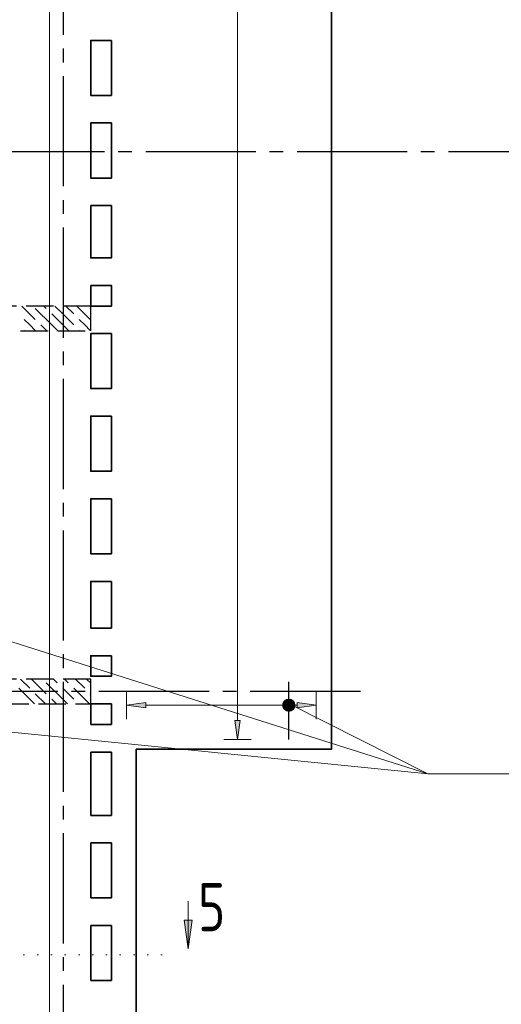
# Model space of a CAD drawing. Header units: millimetres. Extents: x 40580 to 1930067, y -240640 to 81020.
# Tile 309 of 656: x 946679 to 950180, y -218120 to -210967. Entities that reach past the tile are written whole.
import ezdxf

# ---------------------------------------------------------------- set-up
doc = ezdxf.new("R2010")
doc.units = ezdxf.units.MM
for name, pattern in [('______2', [270, 200, -70]), ('______5', [1100, 800, -100, 100, -100]), ('______9', [100, 0, -100]), ('CENTER', [2, 1.25, -0.25, 0.25, -0.25])]:
    doc.linetypes.add(name, pattern=pattern)
for name, color, linetype, lineweight in [('ЖБ Перекрытие верхний уровень', 7, 'Continuous', 35), ('ОСИ', 7, 'CENTER', 15), ('Позиционная метка линия выноска', 7, 'Continuous', 13), ('Позиционная метка номер позиции', 7, 'Continuous', 13), ('Узлы символ', 7, 'Continuous', 25)]:
    doc.layers.add(name, color=color, linetype=linetype, lineweight=lineweight)
doc.layers.add('ЖБ Стена верхний уровень', color=7, linetype='______2', true_color=0x656565)
doc.styles.add('ISOCPEUR', font='isocpeur.ttf')

msp = doc.modelspace()

# ---------------------------------------------------------------- hatches: boundary and pattern name
at = {"linetype": 'Continuous', "lineweight": 13, "transparency": 33554687}
for points in [[(947595.4, -215967.2), (947455.4, -215947.2), (947595.4, -215927.2)], [(948282.9, -216057.2), (948262.9, -216197.2), (948242.9, -216057.2)]]:
    msp.add_hatch(color=7, dxfattribs=at).paths.add_polyline_path(points)
msp.add_hatch(color=7, dxfattribs=at).paths.add_polyline_path([(948695.4, -215927.2), (948835.4, -215947.2), (948695.4, -215967.2)], flags=16)
at = {"layer": 'Позиционная метка номер позиции', "linetype": 'Continuous', "lineweight": 13, "transparency": 33554687}
for points in [[(948592.1, -215935.7), (948624, -215903.9), (948603.6, -215915.4)], [(948624, -215903.9), (948592.1, -215935.7), (948592.1, -215958.7)], [(948624, -215903.9), (948592.1, -215958.7), (948646.9, -215903.9)], [(948646.9, -215903.9), (948592.1, -215958.7), (948603.6, -215979)], [(948646.9, -215903.9), (948603.6, -215979), (948667.2, -215915.4)], [(948667.2, -215915.4), (948603.6, -215979), (948624, -215990.5)], [(948667.2, -215915.4), (948624, -215990.5), (948678.7, -215935.7)], [(948678.7, -215935.7), (948624, -215990.5), (948646.9, -215990.5)], [(948678.7, -215935.7), (948646.9, -215990.5), (948678.7, -215958.7)], [(948678.7, -215958.7), (948646.9, -215990.5), (948667.2, -215979)]]:
    msp.add_hatch(color=7, dxfattribs=at).paths.add_polyline_path(points)
at = {"layer": 'Узлы символ', "linetype": 'Continuous', "lineweight": 13, "transparency": 33554687}
msp.add_hatch(color=7, dxfattribs=at).paths.add_polyline_path([(947934, -217507.3), (947904, -217717.3), (947874, -217507.3)], flags=16)

# ---------------------------------------------------------------- linework, layer by layer
at = {"color": 251, "linetype": 'Continuous', "lineweight": 13, "true_color": 0x494949, "transparency": 33554687}
for p, q in [((948262.9, -209487.2), (948262.9, -216057.2)), ((947455.4, -215947.2), (947455.4, -215847.2)), ((948835.4, -215947.2), (948835.4, -215847.2)), ((947455.4, -215947.2), (947595.4, -215927.2)), ((947595.4, -215927.2), (947595.4, -215967.2)), ((948695.4, -215967.2), (948695.4, -215927.2)), ((948695.4, -215927.2), (948835.4, -215947.2)), ((947595.4, -215967.2), (947455.4, -215947.2)), ((947455.4, -215947.2), (947455.4, -216047.2)), ((947455.4, -215947.2), (947455.4, -215947.2)), ((948605.4, -215947.2), (947595.4, -215947.2)), ((948635.4, -215992.2), (948635.4, -215992.2)), ((948695.4, -215947.2), (948665.4, -215947.2)), ((948835.4, -215947.2), (948695.4, -215967.2)), ((948835.4, -215947.2), (948835.4, -216047.2)), ((948835.4, -215947.2), (948835.4, -215947.2)), ((948262.9, -216197.2), (948242.9, -216057.2)), ((948242.9, -216057.2), (948282.9, -216057.2)), ((948282.9, -216057.2), (948262.9, -216197.2)), ((948262.9, -216197.2), (948162.9, -216197.2)), ((948262.9, -216197.2), (948362.9, -216197.2)), ((948262.9, -216197.2), (948262.9, -216197.2))]:
    msp.add_line(p, q, dxfattribs=at)
at = {"color": 7, "linetype": 'Continuous', "lineweight": 25, "transparency": 33554687}
msp.add_line((948635.4, -216197.2), (948635.4, -215777.2), dxfattribs=at)
at = {"layer": 'ЖБ Перекрытие верхний уровень', "transparency": 33554687}
for p, q in [((947195.4, -216087.2), (947195.4, -215937.2)), ((947195.4, -215937.2), (947345.4, -215937.2)), ((947345.4, -215937.2), (947345.4, -216087.2)), ((947345.4, -216087.2), (947195.4, -216087.2)), ((947195.4, -216747.2), (947195.4, -216287.2)), ((947195.4, -216287.2), (947345.4, -216287.2)), ((947345.4, -216287.2), (947345.4, -216747.2)), ((947525.4, -222547.2), (947525.4, -216267.2)), ((947345.4, -216747.2), (947195.4, -216747.2)), ((947195.4, -216947.2), (947345.4, -216947.2)), ((947195.4, -217347.2), (947195.4, -216947.2)), ((947345.4, -216947.2), (947345.4, -217347.2)), ((947345.4, -217347.2), (947195.4, -217347.2)), ((947195.4, -217947.2), (947195.4, -217547.2)), ((947195.4, -217547.2), (947345.4, -217547.2)), ((947345.4, -217547.2), (947345.4, -217947.2)), ((947345.4, -217947.2), (947195.4, -217947.2))]:
    msp.add_line(p, q, dxfattribs=at)
at = {"layer": 'ЖБ Перекрытие верхний уровень', "transparency": 33554687, "extrusion": (0, 0, -1)}
msp.add_lwpolyline([(-947525.4, -216267.2), (-948945.4, -216267.2), (-948945.4, -207587.2), (-947525.4, -207587.2)], dxfattribs=at)
at = {"layer": 'ЖБ Перекрытие верхний уровень', "transparency": 33554687}
for points in [[(947345.4, -211117.2), (947345.4, -211517.2), (947195.4, -211517.2), (947195.4, -211117.2)], [(947345.4, -211717.2), (947345.4, -212117.2), (947195.4, -212117.2), (947195.4, -211717.2)], [(947345.4, -213247.2), (947345.4, -213647.2), (947195.4, -213647.2), (947195.4, -213247.2)], [(947345.4, -213847.2), (947345.4, -214247.2), (947195.4, -214247.2), (947195.4, -213847.2)], [(947345.4, -214447.2), (947345.4, -214847.2), (947195.4, -214847.2), (947195.4, -214447.2)], [(947345.4, -215047.2), (947345.4, -215387.2), (947195.4, -215387.2), (947195.4, -215047.2)], [(947345.4, -215587.2), (947345.4, -215737.2), (947195.4, -215737.2), (947195.4, -215587.2)]]:
    msp.add_lwpolyline(points, close=True, dxfattribs=at)
at = {"layer": 'ЖБ Перекрытие верхний уровень', "transparency": 33554687, "extrusion": (0, 0, -1)}
for points in [[(-947195.4, -212317.2), (-947195.4, -212697.2), (-947345.4, -212697.2), (-947345.4, -212317.2)], [(-947195.4, -212897.2), (-947195.4, -213047.2), (-947345.4, -213047.2), (-947345.4, -212897.2)]]:
    msp.add_lwpolyline(points, close=True, dxfattribs=at)
at = {"layer": 'ЖБ Стена верхний уровень', "color": 251, "linetype": '______2', "lineweight": -3, "true_color": 0x656565, "transparency": 33554687}
for p, q in [((947195.4, -213047.2), (946215.4, -213047.2)), ((947195.4, -213227.2), (947195.4, -213047.2)), ((942095.4, -213227.2), (947195.4, -213227.2)), ((947195.4, -215757.2), (942095.4, -215757.2)), ((947195.4, -215937.2), (947195.4, -215757.2)), ((941415.4, -215937.2), (947195.4, -215937.2))]:
    msp.add_line(p, q, dxfattribs=at)
at = {"layer": 'ЖБ Стена верхний уровень', "color": 9, "linetype": 'Continuous', "lineweight": -3, "true_color": 0xc7c7c7, "transparency": 33554687}
for p, q in [((946695.5, -213047.2), (946792.4, -213144.1)), ((946912.4, -213184.1), (946792.4, -213064.1)), ((946855.5, -213047.2), (946872.4, -213064.1)), ((946992.4, -213104.1), (946935.5, -213047.2)), ((947015.5, -213047.2), (947072.4, -213104.1)), ((947095.5, -213047.2), (947192.4, -213144.1)), ((947195.4, -213067.1), (947192.4, -213064.1)), ((946752.4, -213184.1), (946712.4, -213144.1)), ((946912.4, -213104.1), (946992.4, -213184.1)), ((946992.4, -213104.1), (947072.4, -213184.1)), ((947152.4, -213184.1), (947112.4, -213144.1)), ((946792.4, -213224.1), (946752.4, -213184.1)), ((946832.4, -213184.1), (946875.5, -213227.2)), ((946912.4, -213184.1), (946955.5, -213227.2)), ((946992.4, -213184.1), (947035.5, -213227.2)), ((947192.4, -213224.1), (947152.4, -213184.1)), ((946712.4, -213224.1), (946715.5, -213227.2)), ((947112.4, -213224.1), (947115.5, -213227.2)), ((946685.5, -215757.2), (946752.4, -215824.1)), ((946765.5, -215757.2), (946872.4, -215864.1)), ((946992.4, -215904.1), (946872.4, -215784.1)), ((946925.5, -215757.2), (946952.4, -215784.1)), ((947032.4, -215784.1), (947005.5, -215757.2)), ((947085.5, -215757.2), (947152.4, -215824.1)), ((947165.5, -215757.2), (947195.4, -215787.1)), ((946672.4, -215824.1), (946785.5, -215937.2)), ((946992.4, -215824.1), (947072.4, -215904.1)), ((947072.4, -215824.1), (947185.5, -215937.2)), ((946865.5, -215937.2), (946792.4, -215864.1)), ((946912.4, -215904.1), (946945.5, -215937.2)), ((946992.4, -215904.1), (947025.5, -215937.2)), ((947195.4, -215867.1), (947192.4, -215864.1))]:
    msp.add_line(p, q, dxfattribs=at)
at = {"layer": 'ОСИ', "color": 8, "linetype": '______5', "lineweight": -3, "transparency": 33554687}
for p, q in [((946995.4, -200377.2), (946995.4, -224547.2)), ((951695.4, -211927.2), (929771.4, -211927.2)), ((949155.4, -215847.2), (929771.4, -215847.2))]:
    msp.add_line(p, q, dxfattribs=at)
at = {"layer": 'Позиционная метка линия выноска', "color": 251, "linetype": 'Continuous', "lineweight": 13, "true_color": 0x494949, "transparency": 33554687}
msp.add_line((946895.4, -201607.2), (946895.4, -222497.2), dxfattribs=at)
at = {"layer": 'Позиционная метка номер позиции', "color": 7, "linetype": 'Continuous', "lineweight": 13, "transparency": 33554687}
for p, q in [((946354.4, -215402.4), (949645.4, -216446.4)), ((948603.6, -215979), (948603.6, -215979)), ((948667.2, -215979), (948667.2, -215979)), ((945566.5, -216037.2), (949645.4, -216446.4))]:
    msp.add_line(p, q, dxfattribs=at)
msp.add_lwpolyline([(948656.6, -215947.2), (949645.4, -216446.4), (949645.4, -216446.4), (952145.4, -216446.4)], dxfattribs=at)
msp.add_circle((948635.4, -215947.2), 45, dxfattribs=at)
at = {"layer": 'Узлы символ', "color": 7, "linetype": 'Continuous', "lineweight": 13, "transparency": 33554687}
for p, q in [((947904, -217717.3), (947904, -217369.8)), ((947904, -217717.3), (947874, -217507.3)), ((947874, -217507.3), (947934, -217507.3)), ((947904, -217507.3), (947904, -217492.3)), ((947934, -217507.3), (947904, -217717.3)), ((947904, -217717.3), (947904, -217717.3)), ((947904, -217717.3), (947904, -217717.3)), ((947904, -217717.3), (947904, -217717.3))]:
    msp.add_line(p, q, dxfattribs=at)
at = {"layer": 'Узлы символ', "color": 7, "linetype": '______9', "lineweight": 13, "transparency": 33554687}
msp.add_line((947710.8, -217759.1), (945570.2, -217759.1), dxfattribs=at)

# ---------------------------------------------------------------- texts
at = {"layer": 'Узлы символ', "color": 7, "linetype": 'Continuous', "lineweight": -3, "transparency": 33554687, "insert": (947975.4, -217588.9), "char_height": 350, "width": 381.312, "attachment_point": 7, "style": 'ISOCPEUR'}
msp.add_mtext('\\W0.78;5', dxfattribs=at)

doc.saveas('drawing.dxf')
